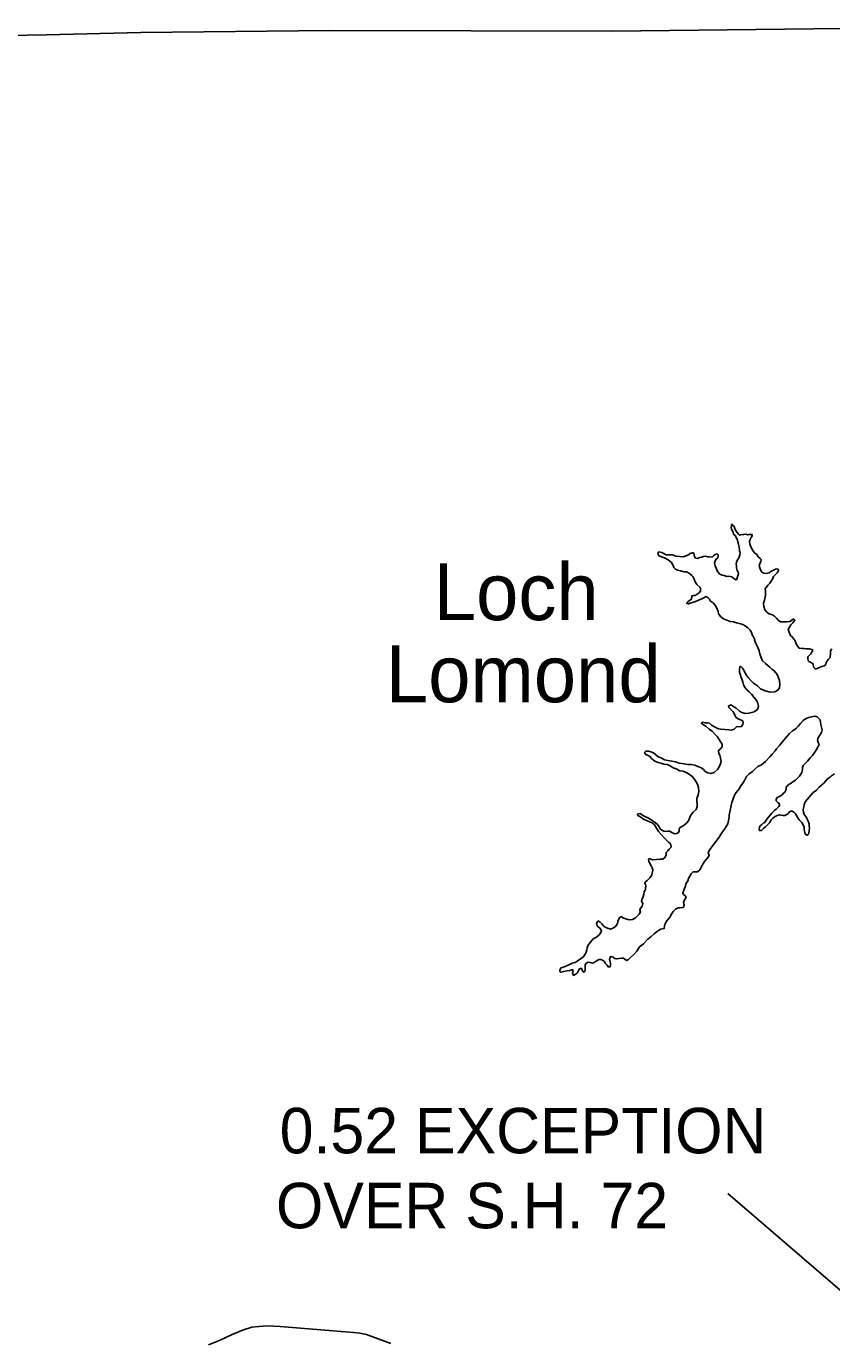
# Model space of a CAD drawing. Extents: x -83719 to 153526, y -11835 to 11446.
# Drawn here: x 5745.3 to 5994.7, y 898.9 to 1306.1 of the extents above; entities that cross this region are included whole.
import ezdxf

# ---------------------------------------------------------------- set-up
doc = ezdxf.new("R2010")
doc.units = 0
for name, color, linetype in [('Level 1', 7, 'Continuous'), ('Level 10', 7, 'Continuous'), ('Level 25', 7, 'Continuous'), ('Level 9', 7, 'Continuous')]:
    doc.layers.add(name, color=color, linetype=linetype)

msp = doc.modelspace()

# ---------------------------------------------------------------- linework, layer by layer
at = {"layer": 'Level 1'}
for points in [[(5273.08, 1297.47), (5314.88, 1298.12), (5402.15, 1299.71), (5488.72, 1300.96), (5576.26, 1302.42), (5663.31, 1301.9), (5751.52, 1303.44), (5780.82, 1304.16)], [(5780.82, 1304.16), (5839.27, 1304.73), (5926.66, 1304.55), (6015.7, 1305.62), (6115.4, 1305.75), (6203.18, 1306.08), (6260.75, 1305.84)]]:
    msp.add_lwpolyline(points, dxfattribs=at)
at = {"layer": 'Level 10'}
msp.add_lwpolyline([(5801.74, 897.87), (5805.35, 899.35), (5809.1, 901.1), (5812.59, 902.53), (5815.13, 903.38), (5817.37, 903.58), (5819.84, 903.75), (5823.97, 903.55), (5846.64, 901.72), (5848.58, 901.46), (5850.66, 901.07), (5852.29, 900.46), (5858.17, 898.26)], dxfattribs=at)
at = {"layer": 'Level 25'}
msp.add_line((6015.6, 898.97), (5962.55, 944.73), dxfattribs=at)
at = {"layer": 'Level 9'}
for points in [[(5943.38, 1142.46), (5945.41, 1142.44), (5946.44, 1142.08), (5947.58, 1141.89), (5948.64, 1141.86), (5949.51, 1142.13), (5950.34, 1142.5), (5950.8, 1142.84), (5951.43, 1143.11), (5951.83, 1143.04), (5952.03, 1142.88), (5952.14, 1141.98), (5952.51, 1141.45), (5953.04, 1141.35), (5953.81, 1141.59), (5954.4, 1141.72), (5954.94, 1141.96), (5955.63, 1142.03), (5956.3, 1141.8), (5956.77, 1141.84), (5957.7, 1141.78), (5958.03, 1142.14), (5958.63, 1142.58), (5959.16, 1142.75), (5959.53, 1142.49), (5959.53, 1142.09), (5959.37, 1141.55), (5958.84, 1141.05), (5958.41, 1140.01), (5958.58, 1139.08), (5958.89, 1138.35), (5959.36, 1137.31), (5960.06, 1136.48), (5960.76, 1136.19), (5961.4, 1136.06), (5962.2, 1135.76), (5962.77, 1135.8), (5963.7, 1135.67), (5964.3, 1135.21), (5964.97, 1134.71), (5965.3, 1134.91), (5965.53, 1135.65), (5965.79, 1136.58), (5965.69, 1137.08), (5965.39, 1137.62), (5965.21, 1138.41), (5965.24, 1139.12), (5965.11, 1139.62), (5965.17, 1140.18), (5965.47, 1140.92), (5965.83, 1141.32), (5965.99, 1141.72), (5966.19, 1142.42), (5966.28, 1143.23), (5966.15, 1143.63), (5966.08, 1144.19), (5966.04, 1144.73), (5965.91, 1145.29), (5965.77, 1145.79), (5965.57, 1146.46), (5965.53, 1146.99), (5965.29, 1147.49), (5965.09, 1147.76), (5964.85, 1148.32), (5964.25, 1148.85), (5964.12, 1149.49), (5963.68, 1150.35), (5963.57, 1150.82), (5963.64, 1151.65), (5963.87, 1151.92), (5964.07, 1151.52), (5964.47, 1151.26), (5964.67, 1150.59), (5964.91, 1150.06), (5965.35, 1149.33), (5965.82, 1148.86), (5966.12, 1148.5), (5966.42, 1148.6), (5967.02, 1148.73), (5967.45, 1148.77), (5968.12, 1148.81), (5968.55, 1148.64), (5969.02, 1148.71), (5969.45, 1148.72), (5970.01, 1148.72), (5970.08, 1148.32), (5969.72, 1147.85), (5969.46, 1147.21), (5969.19, 1146.61), (5969.27, 1145.88), (5969.57, 1145.21), (5969.91, 1144.35), (5970.28, 1143.82), (5970.78, 1143.12), (5971.45, 1142.52), (5971.95, 1141.79), (5972.49, 1141.36), (5972.79, 1140.96), (5972.69, 1140.43), (5972.4, 1139.69), (5972.24, 1139.16)], [(5967.12, 1120.84), (5966.45, 1121.11), (5965.18, 1121.37), (5964.28, 1121.73), (5963.18, 1121.85), (5962.15, 1122.18), (5961.18, 1122.61), (5960.38, 1123.24), (5959.6, 1124.14), (5959.47, 1125.04), (5959.23, 1125.6), (5958.82, 1126.6), (5958.12, 1127.46), (5957.15, 1128.16), (5956.85, 1128.76), (5956.44, 1129.16), (5955.81, 1129.52), (5954.65, 1128.95), (5953.42, 1128.44), (5952.32, 1127.93), (5951.16, 1127.56), (5950.3, 1127.25), (5949.79, 1127.42), (5950.09, 1127.92), (5950.69, 1128.29), (5951.19, 1128.59), (5951.32, 1129.33), (5951.41, 1129.8), (5951.84, 1129.9), (5952.44, 1129.9), (5953.04, 1130.27), (5953.67, 1130.74), (5954.07, 1131.25), (5954.06, 1132.01), (5953.86, 1132.41), (5952.92, 1133.31), (5952.42, 1134.14), (5952.08, 1134.87), (5951.64, 1135.7), (5951.34, 1136.1), (5950.74, 1136.57), (5949.84, 1137.16), (5948.94, 1137.19), (5947.84, 1137.48), (5946.94, 1137.71), (5946.33, 1137.97), (5945.83, 1138.51), (5945.53, 1139.37), (5945.12, 1140.1), (5944.52, 1140.5), (5944.02, 1140.86), (5942.92, 1141.53), (5942.02, 1141.79), (5941.15, 1142.15), (5940.91, 1142.58), (5940.81, 1143.02), (5941.17, 1143.42), (5942.04, 1143.19), (5943.38, 1142.46)], [(5972.24, 1139.16), (5972.44, 1138.42), (5972.58, 1137.76), (5973.05, 1137.09), (5973.62, 1136.73), (5974.32, 1136.66), (5974.78, 1136.73), (5975.28, 1136.87), (5975.81, 1137.31), (5976.44, 1137.64), (5977.24, 1138.05), (5977.67, 1138.12), (5978.07, 1138.05), (5978.21, 1137.49), (5977.78, 1136.92), (5977.18, 1136.28), (5976.69, 1135.74), (5976.46, 1135.14), (5975.96, 1134.27), (5975.5, 1133.7), (5974.9, 1133.03), (5974.47, 1132.46), (5974.11, 1131.93), (5974.21, 1131.23), (5974.19, 1130.06), (5974.06, 1129.32), (5973.9, 1128.42), (5973.6, 1127.49), (5973.61, 1126.45), (5973.98, 1125.45), (5974.55, 1124.75), (5975.22, 1124.22), (5976.29, 1123.83), (5976.93, 1123.5), (5977.6, 1122.8), (5978.1, 1122.27), (5978.8, 1121.71), (5979.63, 1121.68), (5980.77, 1121.72), (5981.66, 1121.83), (5982.23, 1122.13), (5982.82, 1122.63), (5983.26, 1122.27), (5982.67, 1121.4), (5982, 1120.76), (5981.58, 1120.02), (5981.18, 1119.35), (5981.45, 1118.49)], [(5960.75, 1083.07), (5960.71, 1083.84), (5960.14, 1084.77), (5959.27, 1086.07), (5958.63, 1086.83), (5957.76, 1087.73), (5956.69, 1088.49), (5955.82, 1089.28), (5954.95, 1089.81), (5954.31, 1090.24), (5954.61, 1090.64), (5955.54, 1090.42), (5956.21, 1090.45), (5956.81, 1090.32), (5957.48, 1089.76), (5958.62, 1089.06), (5959.58, 1088.57), (5960.32, 1088.51), (5961.58, 1088.38), (5962.82, 1088.25), (5963.62, 1088.16), (5964.48, 1088.5), (5965.31, 1089.3), (5966.14, 1089.24), (5966.77, 1089.34), (5967.17, 1089.91), (5967.23, 1090.81), (5966.7, 1091.25), (5966.16, 1091.48), (5965.53, 1091.77), (5964.96, 1092.24), (5964.72, 1092.8), (5964.35, 1093.53), (5964.05, 1093.93), (5963.55, 1094.5), (5963.21, 1094.8), (5962.84, 1095.23), (5962.74, 1095.69), (5963, 1095.86), (5963.5, 1095.97), (5964.07, 1095.6), (5965.14, 1095.01), (5966.08, 1094.08), (5966.85, 1093.62), (5967.98, 1093.35), (5969.05, 1093.39), (5970.71, 1093.87), (5971.74, 1094.58), (5972.03, 1095.65), (5971.66, 1096.88), (5971.22, 1097.68), (5970.58, 1098.37), (5969.88, 1099.3), (5969.14, 1100.07), (5968.47, 1100.6), (5967.83, 1101.33), (5967.4, 1102.19), (5967.16, 1103.06), (5966.92, 1103.79), (5966.55, 1104.76), (5966.34, 1105.46), (5966.14, 1106.12), (5966.13, 1106.96), (5966.23, 1107.69), (5966.43, 1107.96), (5967.03, 1107.33), (5967.6, 1106.57), (5968.11, 1105.37), (5968.81, 1104.44), (5969.72, 1103.47), (5970.49, 1102.71), (5971.66, 1101.88), (5972.66, 1100.95), (5974.07, 1100.33), (5975.57, 1099.9), (5977.03, 1100.05), (5977.96, 1100.52), (5978.46, 1101.32), (5978.65, 1102.19), (5978.51, 1103.52), (5978.24, 1104.39), (5977.73, 1105.42), (5976.86, 1106.58), (5976.16, 1107.11), (5975.52, 1107.68), (5974.92, 1108.24), (5974.15, 1108.8), (5973.25, 1109.67), (5972.77, 1110.86), (5972.43, 1111.76), (5972.23, 1112.73), (5971.82, 1113.8), (5971.42, 1114.56), (5970.95, 1115.56), (5970.61, 1116.69), (5970.13, 1117.52), (5969.86, 1118.46), (5969.46, 1119.09), (5968.66, 1119.85), (5967.85, 1120.51), (5967.12, 1120.84)], [(5981.45, 1118.49), (5981.89, 1117.46), (5982.49, 1116.99), (5982.96, 1116.36), (5983.26, 1116), (5983.57, 1115.26), (5983.87, 1114.53), (5984.44, 1113.63), (5984.74, 1113.53), (5985.51, 1113.44), (5986.11, 1113.44), (5986.71, 1113.35), (5987.38, 1113.38), (5987.78, 1113.32), (5988.51, 1113.19), (5988.74, 1113.06), (5988.75, 1112.62), (5988.51, 1112.32), (5988.18, 1111.85), (5987.85, 1111.52), (5987.32, 1110.88), (5987.23, 1110.25), (5987.53, 1109.48), (5987.87, 1109.35), (5988.4, 1109.05), (5988.9, 1108.72), (5988.9, 1108.39), (5989.18, 1107.55), (5989.64, 1107.09), (5990.38, 1107.36), (5991.14, 1107.63), (5991.6, 1107.93), (5992.37, 1108.04), (5992.83, 1108.54), (5992.96, 1108.98), (5993.26, 1109.61), (5993.72, 1110.12), (5994.15, 1110.65), (5994.22, 1111.09), (5994.28, 1111.55), (5994.34, 1112.12), (5994.34, 1112.69), (5994.47, 1113.06), (5994.67, 1113.36)], [(5985.86, 1077.21), (5986.36, 1077.78), (5987.22, 1078.55), (5988.01, 1079.62), (5988.77, 1080.36), (5989.43, 1081.36), (5989.93, 1082.23), (5990.49, 1083.11), (5990.75, 1083.71), (5990.51, 1084.37), (5990.31, 1085.11), (5990.34, 1085.47), (5990.7, 1086.24), (5991, 1086.61), (5991.46, 1087.45), (5991.66, 1088.25), (5991.48, 1089.12), (5991.28, 1089.95), (5991.21, 1090.68), (5991.07, 1091.38), (5990.67, 1091.81), (5990.13, 1092.31), (5989.4, 1092.51), (5988.5, 1092.3), (5987.5, 1092.1), (5986.51, 1091.69), (5985.78, 1091.15), (5984.98, 1090.25), (5984.26, 1089.38), (5983.59, 1088.67), (5983.63, 1088.67), (5982.57, 1087.97), (5981.64, 1087.13), (5980.91, 1086.32), (5979.89, 1085.08), (5979.26, 1084.34), (5978.53, 1083.44), (5977.6, 1082.37), (5977.14, 1081.8), (5976.22, 1080.76), (5975.49, 1079.92), (5974.16, 1078.51), (5972.91, 1077.4), (5971.81, 1076.89), (5970.85, 1076.05), (5970.15, 1075.42), (5969.03, 1074.54), (5968.33, 1073.81), (5967.64, 1072.57), (5967.11, 1071.76), (5966.45, 1070.79), (5966.09, 1070.16), (5965.59, 1069.49), (5965.13, 1068.88), (5964.6, 1068.01), (5964.14, 1066.94), (5963.75, 1065.81), (5963.52, 1064.9), (5963.33, 1063.87), (5963.1, 1062.93), (5962.94, 1061.83), (5962.91, 1061.2), (5962.68, 1060.23), (5962.46, 1059.22), (5961.96, 1058.32), (5961.47, 1057.55), (5960.87, 1056.68), (5960.25, 1055.74), (5959.79, 1055.07), (5959.12, 1054.17), (5958.56, 1053.43), (5957.84, 1052.49), (5957.24, 1051.62), (5956.65, 1050.75), (5956.45, 1050.22), (5956.72, 1049.48), (5956.56, 1048.92), (5955.93, 1048.24), (5955.27, 1047.54), (5954.77, 1046.67), (5954.58, 1046.3), (5953.88, 1044.96), (5953.16, 1044.36), (5952.36, 1044.32), (5951.76, 1044.35), (5951.13, 1043.68), (5950.77, 1042.98), (5950.37, 1042.24), (5950.08, 1041.57), (5949.55, 1040.63), (5949.39, 1039.87), (5948.89, 1038.6), (5948.57, 1037.83), (5948.8, 1037.33), (5949.3, 1036.93), (5949.64, 1036.43), (5949.34, 1035.86), (5949.01, 1035.39), (5948.75, 1034.82), (5948.85, 1034.43), (5948.99, 1034.09)], [(5942.87, 1054.74), (5941.93, 1055.81), (5941.09, 1056.84), (5939.78, 1058.83), (5939.11, 1059.46), (5937.54, 1060.12), (5936.37, 1060.58), (5935.27, 1061.41), (5934.64, 1061.8), (5934.53, 1062.17), (5935.33, 1062.34), (5936.4, 1061.65), (5937.9, 1060.96), (5939.01, 1060.33), (5940.11, 1059.5), (5940.78, 1058.94), (5941.22, 1058.24), (5941.59, 1057.61), (5942.09, 1057.18), (5942.66, 1056.91), (5943.26, 1056.85), (5943.86, 1056.92), (5944.59, 1056.86), (5945.29, 1056.39), (5946.13, 1056.13), (5946.72, 1056.17), (5947.16, 1056.44), (5947.45, 1056.91), (5947.48, 1057.51), (5947.61, 1057.97), (5948.08, 1058.28), (5948.71, 1058.51), (5949.24, 1058.92), (5949.67, 1059.39), (5950.3, 1060.06), (5950.56, 1060.66), (5950.82, 1061.43), (5951.28, 1062.16), (5951.78, 1062.77), (5952.67, 1063.61), (5953.04, 1064.51), (5953, 1065.31), (5952.93, 1066.18), (5952.92, 1067.01), (5953.28, 1068.15), (5953.54, 1069.15), (5953.43, 1070.38), (5953.09, 1071.45), (5952.66, 1072.15), (5952.08, 1073.15), (5951.38, 1073.98), (5950.64, 1074.44), (5949.84, 1075), (5948.67, 1075.43), (5947.67, 1075.59), (5946.47, 1076.22), (5945.57, 1076.55), (5944.67, 1077.14), (5943.7, 1077.5), (5942.73, 1077.66), (5941.8, 1077.93), (5940.9, 1078.19), (5939.96, 1078.55), (5939.39, 1078.95), (5938.93, 1079.44), (5938.39, 1080.04), (5937.89, 1080.37), (5937.12, 1080.6), (5936.72, 1081.23), (5937.08, 1081.7), (5937.98, 1081.71), (5938.65, 1081.45), (5939.48, 1081.15), (5940.85, 1079.99), (5941.96, 1079.5), (5942.86, 1079.03), (5943.89, 1078.81), (5945.13, 1078.55), (5946.33, 1078.32), (5947.43, 1077.99), (5948.96, 1077.73), (5950.06, 1077.57), (5951.13, 1077.55), (5952.33, 1077.35), (5953.23, 1076.96), (5954.33, 1076.56), (5954.93, 1076.03), (5955.5, 1075.4), (5956.27, 1074.97), (5957.2, 1074.71), (5958.23, 1075.02), (5959.39, 1076.12), (5960.15, 1077.43), (5960.41, 1078.46), (5960.27, 1079.47), (5960, 1080.43), (5959.73, 1081), (5959.66, 1081.66), (5959.72, 1081.96), (5960.35, 1082.5), (5960.75, 1083.07)], [(5977.47, 1066.32), (5977.5, 1066.85), (5977.89, 1067.39), (5978.33, 1067.56), (5978.79, 1067.82), (5979.32, 1068.19), (5979.78, 1068.66), (5980.12, 1069), (5980.51, 1069.57), (5980.61, 1070.07), (5980.61, 1070.6), (5981.07, 1071.07), (5981.43, 1071.41), (5981.83, 1071.61), (5982.63, 1072.15), (5983.46, 1072.72), (5983.99, 1073.26), (5984.65, 1073.96), (5985.11, 1074.6), (5985.37, 1075.1), (5985.5, 1075.5), (5985.6, 1076.04), (5985.6, 1076.64), (5985.86, 1077.21)], [(5995.53, 1074.69), (5994.57, 1073.99), (5994.14, 1073.65), (5993.48, 1073.18), (5992.85, 1072.51), (5992.25, 1071.77), (5990.8, 1070.56), (5989.97, 1069.59), (5988.84, 1068.82), (5988.25, 1068.08), (5987.58, 1067.37), (5987.19, 1066.77), (5986.49, 1066.03), (5986.17, 1065.1), (5986, 1064.46), (5985.88, 1063.66), (5985.95, 1062.83), (5986.18, 1062.09), (5986.72, 1061.3), (5987.09, 1060.63), (5987.4, 1059.97), (5987.67, 1059.17), (5987.71, 1058.33), (5987.77, 1057.93), (5987.71, 1056.93), (5987.52, 1056), (5987.35, 1055.83), (5987.02, 1055.66), (5986.49, 1056.02), (5986.28, 1056.86), (5986.18, 1057.49), (5986.14, 1057.79), (5986.11, 1058.16), (5985.87, 1058.82), (5985.43, 1059.62), (5985.03, 1059.99), (5984.56, 1060.42), (5984.16, 1061.05), (5983.76, 1061.71), (5983.42, 1062.28), (5982.98, 1062.74), (5982.45, 1063.11), (5982.05, 1063.11), (5981.65, 1062.9), (5981.35, 1062.63), (5981.15, 1062.37), (5980.76, 1062.1), (5980.19, 1061.76), (5979.66, 1061.79), (5978.99, 1061.82), (5978.46, 1061.92), (5977.79, 1061.71), (5977.13, 1061.41), (5976.47, 1060.97), (5975.94, 1060.4), (5975.38, 1059.53), (5975.01, 1059.06), (5974.72, 1058.76), (5974.05, 1058.12), (5973.69, 1057.82), (5973.36, 1057.48), (5972.93, 1057.08), (5972.33, 1057.08), (5972.26, 1057.45), (5972.32, 1058.25), (5972.62, 1058.61), (5972.88, 1058.82), (5973.48, 1059.35), (5973.81, 1059.52), (5974.37, 1060.26), (5974.67, 1060.7), (5975.13, 1061.26), (5975.66, 1061.9), (5976.09, 1062.44), (5976.52, 1062.84), (5976.95, 1063.28), (5977.48, 1063.71), (5977.88, 1064.15), (5978.31, 1064.55), (5978.48, 1064.82), (5978.51, 1065.05), (5978.34, 1065.59), (5978.07, 1065.69), (5977.7, 1066.05), (5977.47, 1066.32)], [(5923.01, 1028.74), (5923.51, 1028.18), (5924.25, 1027.41), (5924.99, 1026.95), (5926.19, 1026.56), (5926.89, 1026.86), (5927.68, 1027.3), (5928.08, 1027.8), (5928.38, 1028.37), (5928.44, 1028.97), (5928.77, 1029.74), (5929.13, 1030.31), (5929.39, 1030.48), (5930.3, 1029.98), (5931.53, 1029.59), (5932.17, 1029.43), (5932.96, 1029.6), (5933.96, 1030.04), (5934.49, 1030.61), (5935.02, 1031.18), (5935.45, 1031.95), (5935.28, 1032.55), (5935.44, 1033.08), (5936, 1033.65), (5936.16, 1034.49), (5935.96, 1034.82), (5935.79, 1035.35), (5936.05, 1036.15), (5936.35, 1036.69), (5936.55, 1037.33), (5936.61, 1038.23), (5936.97, 1038.76), (5937, 1039.16), (5937.16, 1039.83), (5936.99, 1040.46), (5936.76, 1040.96), (5937.02, 1041.2), (5937.45, 1041.57), (5937.95, 1042.07), (5938.48, 1042.54), (5939.01, 1043.34), (5939.3, 1044.81), (5939.06, 1045.58), (5938.82, 1046.21), (5938.35, 1046.91), (5938.02, 1047.61), (5937.95, 1048.21), (5938.11, 1048.41), (5939.15, 1048.08), (5940.38, 1048.09), (5941.58, 1048.23), (5942.41, 1048.2), (5943.11, 1048.84), (5943.37, 1049.68), (5943.43, 1050.31), (5943.89, 1050.78), (5944.39, 1051.35), (5944.92, 1051.95), (5944.91, 1052.69), (5944.65, 1053.05), (5944.18, 1053.55), (5943.51, 1054.11), (5942.87, 1054.74)], [(5948.99, 1034.09), (5948.92, 1033.56), (5948.66, 1033.26), (5947.66, 1033.22), (5947.1, 1033.18), (5946.33, 1032.78), (5945.67, 1032.11), (5944.91, 1030.93), (5944.61, 1030.36), (5944.15, 1029.76), (5943.66, 1029.19), (5943.36, 1028.66), (5943.03, 1027.99), (5942.87, 1027.55), (5942.77, 1026.75), (5941.74, 1026.58), (5940.88, 1026.01), (5939.72, 1025.17), (5938.76, 1024.33), (5937.76, 1023.42), (5936.41, 1022.04), (5935.21, 1021.07), (5934.32, 1019.8), (5933.36, 1018.72), (5932.4, 1017.82), (5931.74, 1017.18), (5931.14, 1016.88), (5930.61, 1017.24), (5930.24, 1017.6), (5929.54, 1017.6), (5928.84, 1017.5), (5928.11, 1017.36), (5927.51, 1017.49), (5927.01, 1017.92), (5926.31, 1018.15), (5926.01, 1017.61), (5925.88, 1017.21), (5926.11, 1016.55), (5926.15, 1015.95), (5926.22, 1015.35), (5926.09, 1014.95), (5925.49, 1014.88), (5925.12, 1015.44), (5924.52, 1016), (5924.28, 1016.6), (5923.71, 1016.97), (5923.18, 1017.13), (5922.55, 1017.13), (5921.79, 1016.66), (5921.12, 1016.25), (5920.59, 1016.02), (5919.86, 1016.28), (5919.26, 1016.38), (5918.56, 1015.9), (5918.33, 1015.37), (5918.37, 1014.87), (5918.34, 1014.1), (5918.21, 1013.5), (5918.01, 1013.27), (5917.61, 1013.43), (5917.41, 1014), (5917.1, 1014.49), (5916.5, 1014.19), (5916.24, 1013.62), (5915.85, 1012.99), (5915.28, 1012.52), (5914.75, 1012.25), (5914.41, 1013.01), (5914.58, 1013.68), (5914.41, 1014.05), (5913.61, 1013.77), (5912.75, 1013.64), (5911.68, 1013.43), (5910.95, 1013.26), (5910.48, 1013.49), (5910.45, 1013.96), (5910.91, 1014.63), (5912.14, 1015), (5913.07, 1015.37), (5914.3, 1016.08), (5915.23, 1016.25), (5916.19, 1016.82), (5916.95, 1017.4), (5917.71, 1017.9), (5918.31, 1018.81), (5918.67, 1019.44), (5918.9, 1020.18), (5919, 1020.81), (5919.12, 1021.55), (5919.98, 1022.58), (5920.84, 1023.62), (5921.81, 1024.13), (5922.67, 1024.77), (5923.13, 1025.34), (5923.43, 1026.01), (5922.99, 1026.81), (5922.19, 1027.54), (5921.85, 1028.1), (5922.01, 1028.87), (5922.38, 1029.14), (5923.01, 1028.74)]]:
    msp.add_lwpolyline(points, dxfattribs=at)

# ---------------------------------------------------------------- texts
at = {"layer": 'Level 25'}
for s, p in [('0.52 EXCEPTION', (5823.78, 957.17)), ('OVER S.H. 72', (5822.63, 933.96))]:
    msp.add_text(s, height=14.08, dxfattribs=at).set_placement(p)
at = {"layer": 'Level 9'}
for s, p in [('Loch', (5871.49, 1122.23)), ('Lomond', (5856.66, 1096.81))]:
    msp.add_text(s, height=17.6, dxfattribs=at).set_placement(p)

doc.saveas('drawing.dxf')
